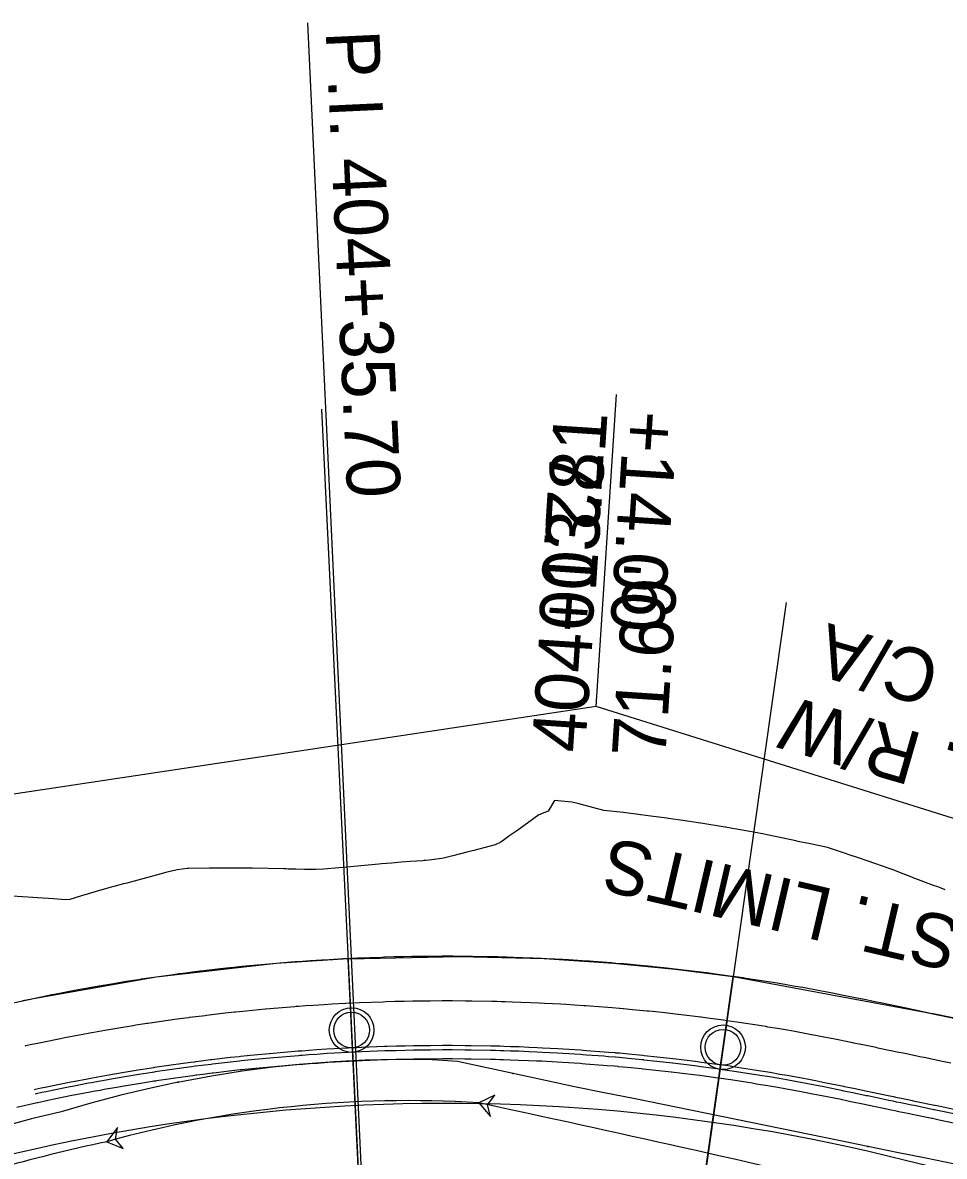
# Model space of a CAD drawing. Extents: x -70 to 701944, y -4 to 666871.
# Drawn here: x 668357.1 to 668460.3, y 656589.1 to 656716 of the extents above; entities that cross this region are included whole.
import ezdxf

# ---------------------------------------------------------------- set-up
doc = ezdxf.new("R2010")
doc.units = 0
for name, color, linetype in [('R_Detour', 7, 'Continuous'), ('R_Draft', 7, 'Continuous'), ('R_Horz Alg Annot', 7, 'Continuous'), ('R_No Plot', 7, 'Continuous'), ('R_Proposed Const Limits', 7, 'Continuous'), ('R_Proposed Road', 7, 'Continuous'), ('R_ROW', 7, 'Continuous'), ('R_ROW Annot', 7, 'Continuous'), ('R_Water', 7, 'Continuous'), ('T_Vehicle Path Rt', 7, 'Continuous')]:
    doc.layers.add(name, color=color, linetype=linetype)

msp = doc.modelspace()

# ---------------------------------------------------------------- linework, layer by layer
at = {"layer": 'R_Detour'}
for p, q in [((668390.55, 656672.74), (668395.63, 656567.77)), ((668442.6, 656651.09), (668429.96, 656562.08))]:
    msp.add_line(p, q, dxfattribs=at)
at = {"layer": 'R_Draft'}
msp.add_open_spline([(668503.19, 656560.73), (668456.49, 656569.75), (668425.89, 656581.27), (668346.17, 656570.41), (668185.6, 656628.5), (667984.84, 656548.03), (667888.17, 656554.09), (667835.43, 656560.72), (667768.5, 656569.64)], degree=2, dxfattribs=at)
at = {"layer": 'R_Horz Alg Annot'}
msp.add_lwpolyline([(668395.66, 656573.8), (668389.02, 656716.01)], dxfattribs=at)
at = {"layer": 'R_No Plot'}
for points in [[(668317.17, 656603.37), (668332.27, 656554.3), (668362.65, 656563.17), (668381.21, 656566.51), (668395.63, 656567.77), (668393.53, 656611.22), (668385.48, 656610.68), (668372.03, 656609.15), (668358.26, 656606.74), (668350.76, 656605.12), (668338.7, 656603.29), (668326.16, 656602.82)], [(668393.53, 656611.22), (668405.97, 656611.48), (668415.48, 656611.23), (668423.26, 656610.72), (668430.15, 656610.05), (668436.65, 656609.22), (668430.54, 656566.15), (668416.87, 656567.49), (668395.63, 656567.77)], [(668436.65, 656609.22), (668458.17, 656605.22), (668489.79, 656598.64), (668511.87, 656594.04), (668534.61, 656590.11), (668528.67, 656547.02), (668503.01, 656551.45), (668472.62, 656557.78), (668442.23, 656564.11), (668430.54, 656566.15)]]:
    msp.add_lwpolyline(points, close=True, dxfattribs=at)
for centre in [(668393.91, 656603.23), (668435.53, 656601.3)]:
    msp.add_circle(centre, 2.5, dxfattribs=at)
at = {"layer": 'R_Proposed Const Limits'}
msp.add_lwpolyline([(668460.4, 656618.94), (668459.94, 656619.11), (668459.57, 656619.26), (668459.1, 656619.43), (668456.83, 656620.29), (668456.66, 656620.36), (668455.2, 656620.91), (668454.58, 656621.15), (668454.24, 656621.27), (668454.14, 656621.31), (668454.14, 656621.31), (668451.79, 656622.14), (668450.7, 656622.51), (668449.67, 656622.86), (668449.23, 656623.01), (668447.24, 656623.66), (668446.35, 656623.85), (668445.11, 656624.11), (668443.94, 656624.35), (668443.69, 656624.4), (668443.15, 656624.52), (668440.46, 656625.09), (668440.14, 656625.15), (668438.95, 656625.39), (668438.53, 656625.47), (668436.57, 656625.81), (668435.8, 656625.94), (668435.77, 656625.94), (668433.02, 656626.38), (668432.99, 656626.39), (668431.03, 656626.68), (668429.41, 656626.92), (668429.39, 656626.92), (668429.21, 656626.94), (668427.42, 656627.19), (668426.32, 656627.33), (668426.26, 656627.34), (668425.84, 656627.39), (668425.79, 656627.4), (668424.91, 656627.51), (668424.38, 656627.57), (668422.18, 656627.82), (668421.74, 656627.93), (668421.47, 656628.01), (668419.27, 656628.58), (668418.59, 656628.75), (668416.65, 656628.92), (668415.94, 656627.73), (668414.88, 656627.31), (668413.61, 656626.4), (668412.52, 656625.62), (668411.65, 656625), (668411.19, 656624.67), (668410.63, 656624.27), (668410.01, 656623.96), (668407.59, 656623.35), (668406.82, 656623.15), (668405.27, 656622.74), (668404.2, 656622.47), (668404.03, 656622.44), (668402.57, 656622.24), (668402.23, 656622.21), (668402.04, 656622.2), (668401.91, 656622.19), (668400.49, 656622.09), (668399.47, 656622.01), (668398.37, 656621.92), (668397.26, 656621.83), (668396.96, 656621.8), (668394.15, 656621.55), (668393.43, 656621.48), (668392.5, 656621.39), (668392.47, 656621.38), (668390.81, 656621.23), (668389.91, 656621.19), (668388.64, 656621.2), (668387.67, 656621.23), (668386.82, 656621.26), (668386.57, 656621.27), (668386.54, 656621.27), (668386.36, 656621.27), (668382.81, 656621.34), (668382.8, 656621.34), (668380.48, 656621.36), (668379.23, 656621.36), (668379.06, 656621.36), (668377.94, 656621.36), (668375.66, 656621.33), (668375.49, 656621.33), (668374.36, 656621.18), (668373.59, 656620.99), (668373.54, 656620.97), (668373.09, 656620.86), (668372.17, 656620.62), (668368.72, 656619.69), (668368.57, 656619.65), (668368.35, 656619.59), (668368.35, 656619.59), (668367.28, 656619.29), (668366.98, 656619.21), (668365.29, 656618.73), (668363.64, 656618.25), (668362.35, 656617.85), (668361.85, 656617.82), (668360.97, 656617.88), (668360.56, 656617.91), (668358.71, 656618.04), (668358.2, 656618.08), (668355.88, 656618.21)], dxfattribs=at)
at = {"layer": 'R_Proposed Road'}
for points in [[(668461.26, 656604.58), (668459.05, 656605.04), (668458.77, 656605.1), (668457.57, 656605.35), (668457.1, 656605.44), (668456.71, 656605.53), (668456.23, 656605.63), (668453.88, 656606.12), (668453.71, 656606.15), (668452.19, 656606.47), (668451.55, 656606.6), (668451.2, 656606.67), (668451.1, 656606.69), (668451.1, 656606.69), (668448.83, 656607.15), (668447.78, 656607.36), (668446.79, 656607.55), (668446.36, 656607.63), (668444.45, 656607.98), (668443.61, 656608.12), (668442.45, 656608.32), (668441.35, 656608.5), (668441.12, 656608.54), (668440.61, 656608.62), (668438.07, 656609.01), (668437.77, 656609.06), (668436.65, 656609.22), (668436.26, 656609.28), (668434.42, 656609.53), (668433.7, 656609.62), (668433.67, 656609.62), (668431.1, 656609.94), (668431.06, 656609.94), (668429.23, 656610.15), (668427.72, 656610.31), (668427.7, 656610.31), (668427.53, 656610.33), (668425.86, 656610.49), (668424.83, 656610.59), (668424.77, 656610.59), (668424.38, 656610.63), (668424.33, 656610.63), (668423.51, 656610.7), (668423.01, 656610.74), (668420.96, 656610.9), (668420.55, 656610.93), (668420.29, 656610.95), (668418.22, 656611.08), (668417.58, 656611.12), (668415.78, 656611.21), (668415.17, 656611.24), (668414.2, 656611.28), (668413.05, 656611.33), (668412.05, 656611.36), (668411.25, 656611.39), (668410.82, 656611.4), (668410.31, 656611.42), (668409.72, 656611.43), (668407.44, 656611.47), (668406.71, 656611.48), (668405.24, 656611.49), (668404.21, 656611.49), (668404.06, 656611.49), (668402.66, 656611.48), (668402.34, 656611.48), (668402.15, 656611.48), (668402.03, 656611.47), (668400.67, 656611.45), (668399.7, 656611.44), (668398.64, 656611.41), (668397.58, 656611.38), (668397.29, 656611.37), (668394.59, 656611.27), (668393.91, 656611.24), (668393.01, 656611.2), (668392.99, 656611.19), (668391.4, 656611.11), (668390.53, 656611.06), (668389.32, 656610.98), (668388.4, 656610.92), (668387.6, 656610.86), (668387.36, 656610.84), (668387.33, 656610.84), (668387.16, 656610.82), (668383.8, 656610.54), (668383.79, 656610.54), (668381.6, 656610.33), (668380.42, 656610.21), (668380.26, 656610.19), (668379.2, 656610.08), (668377.06, 656609.83), (668376.9, 656609.81), (668375.82, 656609.67), (668375.07, 656609.58), (668375.02, 656609.57), (668374.6, 656609.51), (668373.7, 656609.39), (668370.35, 656608.91), (668370.21, 656608.89), (668370, 656608.86), (668370, 656608.86), (668368.95, 656608.69), (668368.66, 656608.65), (668367.01, 656608.38), (668365.4, 656608.11), (668364.14, 656607.88), (668363.68, 656607.8), (668362.87, 656607.65), (668362.49, 656607.58), (668360.81, 656607.26), (668360.35, 656607.17), (668358.26, 656606.74), (668357.51, 656606.59), (668357.04, 656606.49)], [(668461.04, 656599.52), (668460.3, 656599.67), (668460.24, 656599.68), (668458.04, 656600.14), (668457.75, 656600.2), (668456.55, 656600.45), (668456.08, 656600.55), (668455.69, 656600.63), (668455.21, 656600.73), (668452.86, 656601.22), (668452.69, 656601.26), (668451.17, 656601.57), (668450.53, 656601.7), (668450.18, 656601.78), (668450.08, 656601.8), (668450.08, 656601.8), (668447.86, 656602.25), (668446.83, 656602.45), (668445.87, 656602.63), (668445.45, 656602.71), (668443.58, 656603.05), (668442.76, 656603.2), (668441.62, 656603.39), (668440.55, 656603.57), (668440.32, 656603.61), (668439.82, 656603.69), (668437.34, 656604.07), (668437.05, 656604.11), (668435.95, 656604.27), (668435.57, 656604.32), (668433.77, 656604.57), (668433.06, 656604.66), (668433.03, 656604.67), (668430.52, 656604.97), (668430.48, 656604.98), (668428.69, 656605.18), (668427.21, 656605.34), (668427.19, 656605.34), (668427.02, 656605.35), (668425.39, 656605.51), (668424.38, 656605.61), (668424.33, 656605.61), (668423.95, 656605.64), (668423.9, 656605.65), (668423.09, 656605.72), (668422.61, 656605.76), (668420.6, 656605.91), (668420.2, 656605.94), (668419.94, 656605.96), (668417.92, 656606.09), (668417.3, 656606.12), (668415.54, 656606.22), (668414.94, 656606.25), (668413.99, 656606.29), (668412.86, 656606.33), (668411.89, 656606.37), (668411.11, 656606.39), (668410.69, 656606.4), (668410.18, 656606.42), (668409.61, 656606.43), (668407.38, 656606.47), (668406.66, 656606.48), (668405.22, 656606.49), (668404.22, 656606.49), (668404.07, 656606.49), (668402.7, 656606.48), (668402.38, 656606.48), (668402.2, 656606.48), (668402.08, 656606.47), (668400.76, 656606.46), (668399.81, 656606.44), (668398.77, 656606.41), (668397.73, 656606.38), (668397.45, 656606.37), (668394.81, 656606.28), (668394.14, 656606.24), (668393.27, 656606.2), (668393.24, 656606.2), (668391.69, 656606.12), (668390.84, 656606.07), (668389.65, 656605.99), (668388.75, 656605.93), (668387.97, 656605.87), (668387.74, 656605.85), (668387.71, 656605.85), (668387.54, 656605.84), (668384.25, 656605.56), (668384.24, 656605.56), (668382.1, 656605.36), (668380.95, 656605.24), (668380.79, 656605.22), (668379.75, 656605.11), (668377.66, 656604.86), (668377.5, 656604.84), (668376.45, 656604.71), (668375.72, 656604.62), (668375.67, 656604.61), (668375.25, 656604.56), (668374.38, 656604.44), (668371.1, 656603.97), (668370.96, 656603.95), (668370.75, 656603.91), (668370.75, 656603.91), (668369.73, 656603.76), (668369.45, 656603.71), (668367.83, 656603.45), (668366.26, 656603.18), (668365.03, 656602.96), (668364.57, 656602.88), (668363.79, 656602.73), (668363.41, 656602.67), (668361.77, 656602.35), (668361.32, 656602.26), (668359.27, 656601.85), (668358.54, 656601.7), (668358.08, 656601.6), (668357.4, 656601.45), (668357.3, 656601.43)], [(668461.85, 656594.24), (668460.03, 656594.62), (668459.28, 656594.78), (668459.22, 656594.79), (668457.02, 656595.25), (668456.73, 656595.31), (668455.53, 656595.56), (668455.06, 656595.65), (668454.67, 656595.74), (668454.19, 656595.84), (668451.84, 656596.33), (668451.67, 656596.36), (668450.15, 656596.68), (668449.52, 656596.81), (668449.16, 656596.88), (668449.06, 656596.9), (668449.06, 656596.9), (668446.89, 656597.34), (668445.89, 656597.54), (668444.94, 656597.72), (668444.53, 656597.8), (668442.7, 656598.13), (668441.9, 656598.27), (668440.79, 656598.46), (668439.74, 656598.63), (668439.52, 656598.67), (668439.03, 656598.75), (668436.61, 656599.12), (668436.32, 656599.17), (668435.25, 656599.32), (668434.87, 656599.37), (668433.11, 656599.61), (668432.43, 656599.7), (668432.39, 656599.71), (668429.93, 656600.01), (668429.9, 656600.01), (668428.15, 656600.21), (668426.7, 656600.36), (668426.69, 656600.36), (668426.52, 656600.38), (668424.93, 656600.54), (668423.94, 656600.63), (668423.89, 656600.63), (668423.51, 656600.66), (668423.47, 656600.67), (668422.68, 656600.73), (668422.2, 656600.77), (668420.24, 656600.92), (668419.85, 656600.95), (668419.6, 656600.97), (668417.62, 656601.1), (668417.01, 656601.13), (668415.29, 656601.22), (668414.71, 656601.25), (668413.78, 656601.29), (668412.68, 656601.34), (668411.72, 656601.37), (668410.96, 656601.39), (668410.55, 656601.41), (668410.06, 656601.42), (668409.5, 656601.43), (668407.31, 656601.47), (668406.62, 656601.48), (668405.21, 656601.49), (668404.23, 656601.49), (668404.08, 656601.49), (668402.74, 656601.48), (668402.43, 656601.48), (668402.25, 656601.48), (668402.14, 656601.47), (668400.84, 656601.46), (668399.91, 656601.44), (668398.9, 656601.41), (668397.88, 656601.39), (668397.61, 656601.38), (668395.03, 656601.28), (668394.38, 656601.25), (668393.52, 656601.21), (668393.5, 656601.21), (668391.97, 656601.12), (668391.15, 656601.08), (668389.99, 656601), (668389.11, 656600.94), (668388.34, 656600.88), (668388.11, 656600.87), (668388.08, 656600.87), (668387.92, 656600.85), (668384.71, 656600.58), (668384.69, 656600.58), (668382.6, 656600.38), (668381.48, 656600.26), (668381.32, 656600.25), (668380.31, 656600.14), (668378.26, 656599.9), (668378.11, 656599.88), (668377.08, 656599.75), (668376.37, 656599.66), (668376.32, 656599.65), (668375.91, 656599.6), (668375.05, 656599.49), (668371.85, 656599.02), (668371.71, 656599), (668371.51, 656598.97), (668371.51, 656598.97), (668370.51, 656598.82), (668370.23, 656598.77), (668368.66, 656598.52), (668367.12, 656598.25), (668365.91, 656598.04), (668365.47, 656597.96), (668364.7, 656597.82), (668364.33, 656597.75), (668362.73, 656597.44), (668362.29, 656597.36), (668360.29, 656596.95), (668359.57, 656596.8), (668359.12, 656596.71), (668358.46, 656596.57), (668358.35, 656596.54)], [(668461.75, 656593.76), (668459.93, 656594.14), (668459.18, 656594.3), (668459.12, 656594.31), (668456.92, 656594.77), (668456.63, 656594.83), (668455.43, 656595.08), (668454.96, 656595.17), (668454.57, 656595.26), (668454.09, 656595.36), (668451.74, 656595.85), (668451.57, 656595.88), (668450.05, 656596.2), (668449.42, 656596.33), (668449.06, 656596.4), (668448.96, 656596.42), (668448.96, 656596.42), (668446.8, 656596.86), (668445.79, 656597.06), (668444.85, 656597.24), (668444.44, 656597.31), (668442.62, 656597.65), (668441.82, 656597.79), (668440.71, 656597.98), (668439.66, 656598.15), (668439.44, 656598.19), (668438.95, 656598.27), (668436.53, 656598.64), (668436.25, 656598.68), (668435.18, 656598.83), (668434.81, 656598.89), (668433.05, 656599.13), (668432.36, 656599.22), (668432.33, 656599.22), (668429.88, 656599.52), (668429.85, 656599.52), (668428.1, 656599.72), (668426.65, 656599.87), (668426.64, 656599.88), (668426.47, 656599.89), (668424.88, 656600.05), (668423.9, 656600.14), (668423.84, 656600.14), (668423.47, 656600.18), (668423.42, 656600.18), (668422.64, 656600.25), (668422.16, 656600.29), (668420.21, 656600.43), (668419.81, 656600.46), (668419.57, 656600.48), (668417.59, 656600.61), (668416.99, 656600.64), (668415.27, 656600.73), (668414.68, 656600.76), (668413.76, 656600.8), (668412.66, 656600.85), (668411.71, 656600.88), (668410.95, 656600.9), (668410.54, 656600.92), (668410.05, 656600.93), (668409.49, 656600.94), (668407.31, 656600.98), (668406.61, 656600.99), (668405.21, 656601), (668404.23, 656601), (668404.08, 656601), (668402.74, 656600.99), (668402.44, 656600.99), (668402.26, 656600.99), (668402.14, 656600.98), (668400.85, 656600.97), (668399.92, 656600.95), (668398.91, 656600.92), (668397.9, 656600.9), (668397.63, 656600.89), (668395.05, 656600.79), (668394.4, 656600.76), (668393.54, 656600.72), (668393.52, 656600.72), (668392, 656600.64), (668391.18, 656600.59), (668390.02, 656600.51), (668389.14, 656600.45), (668388.38, 656600.4), (668388.15, 656600.38), (668388.12, 656600.38), (668387.96, 656600.36), (668384.75, 656600.1), (668384.74, 656600.09), (668382.65, 656599.89), (668381.53, 656599.78), (668381.37, 656599.76), (668380.36, 656599.65), (668378.32, 656599.41), (668378.17, 656599.39), (668377.14, 656599.27), (668376.43, 656599.17), (668376.38, 656599.17), (668375.97, 656599.11), (668375.12, 656599), (668371.92, 656598.54), (668371.79, 656598.52), (668371.59, 656598.49), (668371.58, 656598.49), (668370.59, 656598.33), (668370.31, 656598.29), (668368.74, 656598.03), (668367.2, 656597.77), (668366, 656597.56), (668365.56, 656597.48), (668364.79, 656597.34), (668364.43, 656597.27), (668362.82, 656596.96), (668362.38, 656596.88), (668360.38, 656596.47), (668359.68, 656596.32), (668359.22, 656596.23), (668358.56, 656596.09), (668358.46, 656596.06)], [(668461.54, 656592.77), (668459.72, 656593.15), (668458.98, 656593.31), (668458.92, 656593.32), (668456.71, 656593.78), (668456.42, 656593.84), (668455.22, 656594.09), (668454.76, 656594.19), (668454.36, 656594.27), (668453.89, 656594.37), (668451.53, 656594.86), (668451.36, 656594.89), (668449.85, 656595.21), (668449.21, 656595.34), (668448.86, 656595.41), (668448.76, 656595.44), (668448.75, 656595.44), (668446.6, 656595.87), (668445.6, 656596.07), (668444.66, 656596.25), (668444.26, 656596.32), (668442.44, 656596.65), (668441.65, 656596.79), (668440.54, 656596.98), (668439.5, 656597.15), (668439.28, 656597.19), (668438.79, 656597.27), (668436.39, 656597.64), (668436.1, 656597.68), (668435.04, 656597.83), (668434.67, 656597.89), (668432.92, 656598.13), (668432.23, 656598.21), (668432.2, 656598.22), (668429.76, 656598.52), (668429.73, 656598.52), (668427.99, 656598.72), (668426.55, 656598.87), (668426.54, 656598.87), (668426.37, 656598.89), (668424.79, 656599.04), (668423.81, 656599.13), (668423.76, 656599.14), (668423.38, 656599.17), (668423.34, 656599.17), (668422.55, 656599.24), (668422.08, 656599.28), (668420.13, 656599.43), (668419.74, 656599.46), (668419.5, 656599.47), (668417.53, 656599.6), (668416.93, 656599.63), (668415.22, 656599.73), (668414.64, 656599.75), (668413.72, 656599.79), (668412.62, 656599.84), (668411.67, 656599.87), (668410.92, 656599.89), (668410.51, 656599.91), (668410.02, 656599.92), (668409.46, 656599.93), (668407.3, 656599.97), (668406.6, 656599.98), (668405.2, 656599.99), (668404.23, 656599.99), (668404.08, 656599.99), (668402.75, 656599.98), (668402.45, 656599.98), (668402.27, 656599.98), (668402.15, 656599.97), (668400.87, 656599.96), (668399.94, 656599.94), (668398.94, 656599.92), (668397.93, 656599.89), (668397.66, 656599.88), (668395.1, 656599.78), (668394.45, 656599.75), (668393.59, 656599.71), (668393.57, 656599.71), (668392.06, 656599.63), (668391.24, 656599.58), (668390.09, 656599.5), (668389.21, 656599.44), (668388.45, 656599.39), (668388.23, 656599.37), (668388.2, 656599.37), (668388.03, 656599.36), (668384.85, 656599.09), (668384.83, 656599.09), (668382.75, 656598.89), (668381.63, 656598.77), (668381.48, 656598.76), (668380.48, 656598.65), (668378.44, 656598.41), (668378.29, 656598.39), (668377.26, 656598.26), (668376.56, 656598.17), (668376.51, 656598.17), (668376.11, 656598.11), (668375.26, 656598), (668372.07, 656597.54), (668371.94, 656597.52), (668371.74, 656597.49), (668371.74, 656597.49), (668370.74, 656597.34), (668370.47, 656597.29), (668368.9, 656597.04), (668367.37, 656596.78), (668366.18, 656596.56), (668365.74, 656596.48), (668364.97, 656596.34), (668364.61, 656596.28), (668363.02, 656595.97), (668362.58, 656595.89), (668360.59, 656595.48), (668359.88, 656595.34), (668359.43, 656595.24), (668358.78, 656595.1), (668358.67, 656595.08), (668356.4, 656594.57)]]:
    msp.add_lwpolyline(points, dxfattribs=at)
at = {"layer": 'R_ROW'}
msp.add_lwpolyline([(668689.96, 656588.92), (668555.6, 656597.41), (668421.31, 656639.44), (668346.59, 656628.22), (668257.86, 656660.09), (668183.45, 656677.29)], dxfattribs=at)
at = {"layer": 'R_ROW Annot'}
msp.add_lwpolyline([(668421.31, 656639.44), (668423.6, 656674.37)], dxfattribs=at)
at = {"layer": 'R_Water'}
for centre in [(668393.91, 656603.23), (668435.53, 656601.3)]:
    msp.add_circle(centre, 2, dxfattribs=at)
at = {"layer": 'T_Vehicle Path Rt'}
for points in [[(668412.02, 656598.36), (668409.06, 656599), (668405.78, 656599.71), (668402.36, 656599.93), (668398.9, 656599.94), (668395.43, 656599.86), (668391.97, 656599.69), (668388.52, 656599.42), (668385.08, 656599.07), (668381.64, 656598.62), (668378.22, 656598.08), (668374.81, 656597.45), (668374.47, 656597.38)], [(668451.76, 656590.19), (668448.49, 656590.86), (668445.2, 656591.53), (668441.92, 656592.2), (668438.63, 656592.87), (668435.34, 656593.54), (668432.06, 656594.21), (668428.77, 656594.88), (668425.48, 656595.55), (668422.19, 656596.22), (668418.9, 656596.86), (668415.62, 656597.58), (668412.34, 656598.29), (668412.02, 656598.36)], [(668374.47, 656597.38), (668371.43, 656596.73), (668368.06, 656595.93), (668364.71, 656595.03), (668361.39, 656594.09), (668358.07, 656593.28), (668354.77, 656592.41), (668351.48, 656591.49), (668349.19, 656590.81)], [(668482.52, 656583.94), (668480.9, 656584.26), (668477.66, 656584.91), (668474.42, 656585.57), (668471.19, 656586.23), (668467.96, 656586.89), (668464.72, 656587.55), (668461.48, 656588.21), (668458.24, 656588.87), (668455, 656589.53), (668451.76, 656590.19)]]:
    msp.add_lwpolyline(points, dxfattribs=at)
for points in [[(668408.17, 656595.08), (668409.46, 656593.55), (668409.14, 656594.87), (668409.97, 656595.93)], [(668366.48, 656590.73), (668368.34, 656589.98), (668367.45, 656591), (668367.69, 656592.33)]]:
    msp.add_lwpolyline(points, close=True, dxfattribs=at)
for centre in [(668412.02, 656598.36), (668412.02, 656598.36), (668374.47, 656597.38), (668374.47, 656597.38), (668408.17, 656595.08), (668408.17, 656595.08), (668366.48, 656590.73), (668366.48, 656590.73), (668451.76, 656590.19), (668451.76, 656590.19)]:
    msp.add_circle(centre, 0.0417, dxfattribs=at)
for centre, radius, start, end in [((668404.52, 656384.01), 211, 71.6423, 109.8089), ((668400.21, 656469.38), 125.95, 86.3804, 105.5332), ((667695.67, 653297.47), 3373.71, 77.01102, 77.80788), ((668408.75, 656393.92), 201.3, 102.1191, 109.4443)]:
    msp.add_arc(centre, radius, start, end, dxfattribs=at)

# ---------------------------------------------------------------- texts
at = {"layer": 'R_Horz Alg Annot'}
msp.add_text('P.I. 404+35.70', height=6, rotation=272.6725, dxfattribs=at).set_placement((668391.01, 656715.04))
at = {"layer": 'R_No Plot'}
for s, p in [('404+13.81 ', (668420.06, 656634.21)), ("71.69' ", (668429.04, 656633.61))]:
    msp.add_text(s, height=6, rotation=86.2002, dxfattribs=at).set_placement(p)
at = {"layer": 'R_Proposed Const Limits'}
msp.add_text('CONST. LIMITS', height=6, rotation=166.8523, dxfattribs=at).set_placement((668479.82, 656611.54))
at = {"layer": 'R_ROW'}
for s, p in [('& C/A', (668467.42, 656643.02)), ('PROP. R/W ', (668484.21, 656628.81))]:
    msp.add_text(s, height=6, rotation=163.9163, dxfattribs=at).set_placement(p)
at = {"layer": 'R_ROW Annot'}
for s, p in [('+14.00', (668424.49, 656672.71)), ('72.00', (668416.18, 656668.25))]:
    msp.add_text(s, height=6, rotation=266.2589, dxfattribs=at).set_placement(p)

doc.saveas('drawing.dxf')
